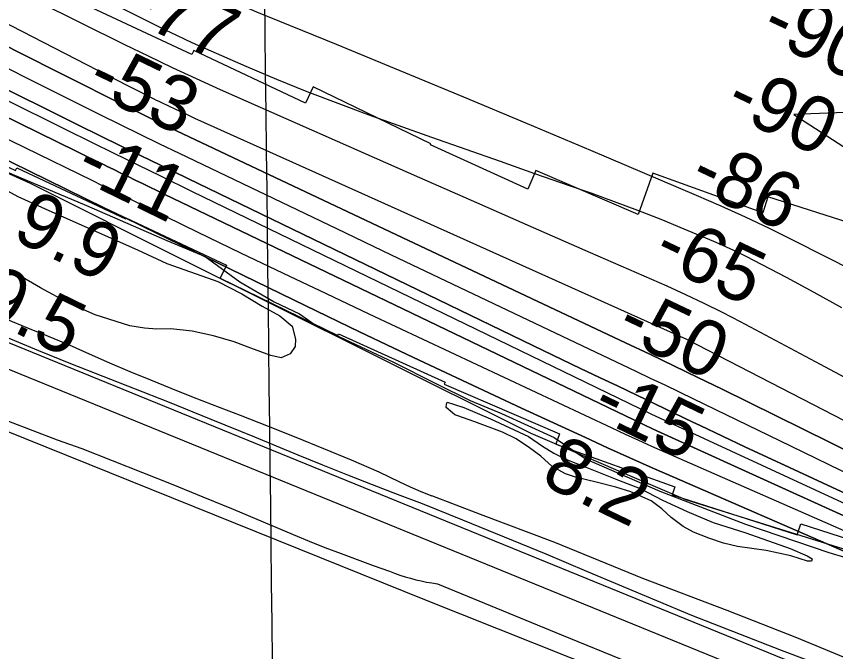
# Model space of a CAD drawing. Extents: x 3677843 to 3715951, y 511991 to 537744.
# Drawn here: x 3708157 to 3709144, y 520513 to 521279 of the extents above; entities that cross this region are included whole.
import ezdxf

# ---------------------------------------------------------------- set-up
doc = ezdxf.new("R2010")
doc.units = 0
for name, color, linetype in [('V-FLOD-BASE', 7, 'Continuous'), ('V-GRID-MAJR', 7, 'Continuous'), ('V-LEVE-TOET', 7, 'Continuous'), ('V-RIVR-EDGE', 7, 'Continuous'), ('V-RIVR-RANG', 7, 'Continuous'), ('V-ROAD-CNTR', 7, 'Continuous'), ('V-RRAP-FSHR', 7, 'Continuous'), ('V-RRAP-RVMT', 7, 'Continuous'), ('V-SITE-VEGE', 7, 'Continuous'), ('V-SURV-LINE', 7, 'Continuous'), ('V-TOPO-DPTH', 7, 'Continuous'), ('V-TOPO-MAJR', 7, 'Continuous'), ('V-TOPO-MINR', 7, 'Continuous'), ('V-TOPO-WATR', 7, 'Continuous')]:
    doc.layers.add(name, color=color, linetype=linetype)

msp = doc.modelspace()

# ---------------------------------------------------------------- linework, layer by layer
at = {"layer": 'V-FLOD-BASE'}
for points in [[(3708646.518, 520691.391), (3708616.322, 520702.756), (3708586.203, 520714.31700000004), (3708556.156, 520726.072), (3708526.19, 520738.026), (3708496.299, 520750.173), (3708444.092, 520771.841), (3708391.796, 520793.302), (3708339.414, 520814.548), (3708300.361, 520829.511), (3708261.41, 520844.733), (3708222.562, 520860.216), (3708183.818, 520875.957), (3708145.1780000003, 520891.958)], [(3709171.703, 520479.94), (3709078.974, 520514.696), (3708971.102, 520556.979), (3708844.296, 520610.09), (3708795.559, 520630.773), (3708694.779, 520671.655), (3708646.518, 520691.391)]]:
    msp.add_lwpolyline(points, dxfattribs=at)
at = {"layer": 'V-GRID-MAJR'}
msp.add_spline([(3708498.5100000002, 517708.623), (3708427.129, 523767.243), (3708355.725, 529827.795), (3708284.3200000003, 535888.36), (3708284.2970000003, 535890.278)], degree=3, dxfattribs=at)
at = {"layer": 'V-LEVE-TOET'}
for points in [[(3708144.975, 520914.093), (3708170.082, 520903.699), (3708195.235, 520893.42100000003), (3708220.436, 520883.26), (3708244.776, 520872.289), (3708269.221, 520861.552), (3708293.767, 520851.045), (3708318.412, 520840.773), (3708343.154, 520830.735), (3708367.99, 520820.936), (3708392.918, 520811.371), (3708426.5810000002, 520798.424), (3708460.154, 520785.245), (3708493.6350000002, 520771.835), (3708527.024, 520758.193), (3708560.316, 520744.32), (3708593.512, 520730.217), (3708606.062, 520723.893), (3708618.735, 520717.81700000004), (3708631.523, 520711.988), (3708644.423, 520706.411), (3708657.43, 520701.087)], [(3707922.19, 520884.841), (3707948.818, 520873.05700000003), (3707975.542, 520861.49), (3708002.359, 520850.14), (3708031.211, 520837.848), (3708060.1550000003, 520825.775), (3708089.1920000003, 520813.925), (3708118.316, 520802.299), (3708147.531, 520790.896), (3708176.832, 520779.716), (3708206.215, 520768.76300000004), (3708235.681, 520758.033), (3708272.293, 520743.777), (3708308.832, 520729.337), (3708345.296, 520714.712), (3708381.687, 520699.905), (3708418.004, 520684.918), (3708454.2460000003, 520669.744), (3708490.407, 520654.39)], [(3709160.363, 520503.762), (3709097.435, 520530.083), (3709013.69, 520562.97000000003), (3708911.972, 520601.48600000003), (3708805.988, 520644.72000000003), (3708716.097, 520678.538), (3708657.43, 520701.087)], [(3708490.407, 520654.39), (3708509.568, 520646.577), (3708528.807, 520638.961), (3708548.1240000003, 520631.543), (3708567.517, 520624.322), (3708586.983, 520617.303), (3708606.519, 520610.481), (3708612.7, 520608.007), (3708618.9560000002, 520605.724), (3708625.282, 520603.631), (3708631.67, 520601.732), (3708638.111, 520600.03), (3708644.603, 520598.52900000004), (3708651.136, 520597.224), (3708657.704, 520596.123), (3708664.301, 520595.221)], [(3708664.301, 520595.221), (3708813.815, 520533.659), (3708975.159, 520467.869), (3709127.987, 520404.422), (3709187.131, 520379.983)]]:
    msp.add_lwpolyline(points, dxfattribs=at)
at = {"layer": 'V-RIVR-EDGE'}
for points in [[(3707070.5541782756, 521627.36952876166), (3707212.6525891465, 521554.9789643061), (3707297.1927325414, 521512.1467299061), (3707333.1646086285, 521492.8473295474), (3707400.913522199, 521457.260534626), (3707430.894044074, 521442.7785622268), (3707486.0450819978, 521410.82487802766), (3707568.188386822, 521369.79955021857), (3707598.1407046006, 521343.91144153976), (3707629.9429773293, 521337.82953733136), (3707711.4889280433, 521298.00633987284), (3707740.2717728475, 521284.7279822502), (3707757.6766854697, 521282.8839650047), (3707777.4442948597, 521265.425613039), (3707796.6234566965, 521252.7713291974), (3707870.9922515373, 521223.7717581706), (3707945.9227742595, 521179.1623057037), (3708050.870929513, 521135.0789548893), (3708151.610886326, 521088.6047032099), (3708241.5672962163, 521051.1620156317), (3708338.115383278, 521008.9004156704)], [(3708338.115383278, 521008.9004156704), (3708384.2927497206, 520989.57578006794), (3708426.2396513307, 520958.85539916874), (3708467.602558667, 520934.7400552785), (3708498.1834035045, 520920.25659845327), (3708519.7579194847, 520905.1950850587), (3708611.501938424, 520862.3450375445), (3708662.465559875, 520836.4049739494), (3708703.8373737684, 520815.891567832), (3708741.6191252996, 520800.1896519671), (3708805.182106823, 520771.2168006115), (3708843.5389460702, 520745.3079099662), (3708932.2917411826, 520706.6675453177), (3709035.449318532, 520666.79090851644), (3709136.2204482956, 520632.9234390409), (3709192.609242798, 520615.9748600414)]]:
    msp.add_lwpolyline(points, dxfattribs=at)
at = {"layer": 'V-ROAD-CNTR'}
msp.add_lwpolyline([(3709136.320688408, 520381.81821016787), (3708649.288662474, 520575.955821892), (3708065.79182947, 520810.6683524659), (3708027.698905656, 520824.1903254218), (3707995.0829708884, 520839.3962950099), (3707956.4860480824, 520852.1782694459), (3707920.8921192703, 520867.41323897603), (3707885.0731909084, 520885.1332035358), (3707699.639561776, 520985.4560028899), (3707288.1013848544, 521215.53354273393), (3707073.7768135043, 521331.27531125), (3706763.727433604, 521507.01195977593)], dxfattribs=at)
at = {"layer": 'V-RRAP-FSHR'}
msp.add_lwpolyline([(3706422.965678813, 522003.3197775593), (3706610.8840149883, 521899.7606094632), (3706732.7502551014, 521836.10057740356), (3706885.795247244, 521734.6385613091), (3707147.6156634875, 521582.21820916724), (3707445.161391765, 521427.9935690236), (3707708.605872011, 521297.96604890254), (3707960.5979362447, 521173.87568078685), (3708173.3339364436, 521078.0436166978), (3708358.5345766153, 520985.2405446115), (3708587.627952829, 520870.9252805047), (3708776.781233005, 520776.637408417), (3708963.167665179, 520696.6179523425), (3709197.3871853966, 520623.8013122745), (3709492.704689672, 520498.7995841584), (3709629.3226737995, 520429.1368640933), (3709741.776305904, 520362.363872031)], dxfattribs=at)
at = {"layer": 'V-RRAP-RVMT'}
for points in [[(3708368.2270000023, 521232.72700000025), (3708247.9350000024, 521289.1480000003), (3708254.2580000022, 521302.6310000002), (3708122.3160000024, 521364.58400000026), (3708122.8870000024, 521365.75400000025), (3707993.4060000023, 521426.4900000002), (3707997.5880000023, 521435.39600000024), (3707864.5840000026, 521497.77600000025), (3707871.2490000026, 521512.0230000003), (3707739.4160000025, 521573.89500000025), (3707741.7610000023, 521578.93200000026), (3707610.9180000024, 521640.29700000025), (3707611.4420000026, 521641.36900000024), (3707484.8300000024, 521705.38300000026), (3707487.9670000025, 521711.5500000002), (3707348.7980000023, 521781.93200000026), (3707345.5670000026, 521775.5450000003), (3707229.9150000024, 521837.1320000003), (3707229.9700000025, 521837.23800000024), (3707091.3860000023, 521910.98400000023), (3707088.8920000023, 521906.26000000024), (3706957.3010000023, 521975.1580000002)], [(3706972.4200000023, 521687.5560000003), (3707102.6880000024, 521618.18800000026), (3707100.9980000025, 521615.06500000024), (3707229.7520000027, 521546.52000000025), (3707227.3760000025, 521541.67400000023), (3707366.5070000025, 521471.3810000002), (3707367.2860000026, 521472.9300000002), (3707490.1940000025, 521410.84600000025), (3707489.1520000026, 521408.59000000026), (3707620.5460000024, 521346.89500000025), (3707619.1460000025, 521343.7190000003), (3707752.1400000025, 521281.28700000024), (3707750.8930000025, 521278.5550000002), (3707880.0870000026, 521217.95500000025), (3707879.8600000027, 521217.4850000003), (3708022.0670000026, 521150.7890000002), (3708024.0100000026, 521154.86300000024), (3708155.9490000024, 521093.02100000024), (3708157.5340000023, 521096.30900000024), (3708288.2310000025, 521035.0660000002)], [(3709200.5840000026, 521017.10100000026), (3709062.7340000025, 521061.23400000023), (3709056.6370000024, 521042.29300000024), (3708924.0860000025, 521089.98800000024), (3708906.1780000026, 521040.00900000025), (3708782.9800000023, 521093.05200000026), (3708773.3060000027, 521070.52000000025), (3708655.8170000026, 521123.8820000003), (3708656.4370000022, 521125.21000000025), (3708514.6180000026, 521194.15600000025), (3708505.2060000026, 521174.35300000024), (3708370.5370000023, 521237.6050000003), (3708368.2270000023, 521232.72700000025)], [(3708288.2310000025, 521035.0660000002), (3708288.7310000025, 521036.0990000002), (3708410.0300000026, 520979.11900000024), (3708402.3970000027, 520963.32300000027), (3708544.2160000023, 520894.37700000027), (3708545.1930000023, 520896.35300000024), (3708673.4720000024, 520837.99400000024), (3708672.5340000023, 520835.69800000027), (3708811.5140000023, 520776.03000000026), (3708806.9460000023, 520763.29700000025), (3708950.4100000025, 520711.83100000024), (3708947.3360000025, 520702.37200000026), (3709097.7960000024, 520653.98900000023), (3709102.2330000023, 520667.5120000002), (3709173.4410000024, 520644.67400000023)]]:
    msp.add_lwpolyline(points, dxfattribs=at)
at = {"layer": 'V-SITE-VEGE'}
msp.add_lwpolyline([(3708120.022, 521082.717), (3708158.504, 521061.83), (3708199.704, 521043.516), (3708303.032, 520997.72500000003), (3708338.315, 520980.895), (3708366.841, 520971.193), (3708399.611, 520959.395), (3708428.656, 520944.385), (3708453.074, 520929.5), (3708474.271, 520918.015), (3708489.162, 520905.7), (3708493.363, 520889.705), (3708492.801, 520881.11600000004), (3708486.9420000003, 520872.34), (3708475.887, 520867.343), (3708463.396, 520870.327), (3708439.478, 520879.242), (3708419.168, 520886.73600000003), (3708394.5470000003, 520894.014), (3708368.56, 520899.677), (3708343.1520000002, 520902.346), (3708325.941, 520902.145), (3708311.08, 520903.208), (3708293.617, 520905.993), (3708251.946, 520919.025), (3708219.899, 520933.121), (3708185.9820000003, 520951.569), (3708158.949, 520967.517), (3708124.3540000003, 520985.322)], dxfattribs=at)
msp.add_lwpolyline([(3708687.8140000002, 520798.021), (3708685.434, 520798.608), (3708682.4590000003, 520800.982), (3708674.711, 520807.505), (3708675.295, 520811.668), (3708675.882, 520814.048), (3708683.622, 520811.689), (3708696.117, 520807.554), (3708728.2600000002, 520793.95300000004), (3708774.1, 520772.656), (3708790.779, 520760.802), (3708804.4760000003, 520752.51), (3708821.741, 520744.226), (3708844.359, 520735.36), (3708882.4560000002, 520719.99), (3708908.644, 520709.944), (3708935.438, 520695.735), (3708965.203, 520682.13), (3708996.753, 520669.124), (3709036.029, 520656.729), (3709089.595, 520637.826), (3709109.833, 520628.956), (3709115.789, 520625.403), (3709115.201, 520622.427), (3709110.443, 520622.417), (3709090.2090000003, 520628.909), (3709060.464, 520635.379), (3709025.961, 520640.054), (3709009.299, 520644.177), (3708991.444, 520650.081), (3708972.994, 520657.17100000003), (3708960.489, 520664.278), (3708946.1920000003, 520674.94800000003), (3708934.8680000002, 520685.624), (3708921.761, 520695.109), (3708897.355, 520705.754), (3708879.503, 520711.658), (3708855.703, 520717.549), (3708830.711, 520723.43200000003), (3708818.808, 520727.569), (3708802.731, 520736.45), (3708789.024, 520748.905), (3708775.323, 520758.982), (3708759.242, 520769.648), (3708742.571, 520777.934), (3708709.24, 520790.341)], close=True, dxfattribs=at)
at = {"layer": 'V-SURV-LINE'}
for points in [[(3707956.8409276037, 520963.3864265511), (3709619.9886313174, 520285.03355480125)], [(3709608.65303744, 520257.2575877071), (3707945.5056983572, 520935.6103107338)]]:
    msp.add_lwpolyline(points, dxfattribs=at)
at = {"layer": 'V-TOPO-DPTH'}
for points in [[(3709162.27589997, 520673.3196605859), (3709079.8210021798, 520710.85432236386), (3708928.9129346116, 520779.57832540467), (3708921.928011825, 520782.7854160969), (3708914.956529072, 520786.02122992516), (3708908.0052063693, 520789.3001284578), (3708901.0673237, 520792.6077501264), (3708334.9403373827, 521064.6609559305), (3708326.241788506, 521068.85306296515), (3708317.5495375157, 521073.05815110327), (3708308.8667333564, 521077.28271089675), (3708300.190227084, 521081.5202517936), (3708291.5173863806, 521085.76536413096), (3708282.843135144, 521090.0075904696), (3708274.166768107, 521094.24548781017), (3708265.4889905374, 521098.4804991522), (3708265.0856432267, 521098.67721994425), (3708256.207174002, 521103.01259314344), (3708247.331424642, 521107.35352094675), (3708238.4597550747, 521111.7027806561), (3708229.5908053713, 521116.05759496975), (3707679.016373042, 521386.720446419)], [(3707679.016373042, 521386.720446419), (3708229.5908053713, 521116.05759496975), (3708238.4597550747, 521111.7027806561), (3708247.331424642, 521107.35352094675), (3708256.207174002, 521103.01259314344), (3708265.0856432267, 521098.67721994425), (3708265.4889905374, 521098.4804991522), (3708274.166768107, 521094.24548781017), (3708282.843135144, 521090.0075904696), (3708291.5173863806, 521085.76536413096), (3708300.190227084, 521081.5202517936), (3708308.8667333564, 521077.28271089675), (3708317.5495375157, 521073.05815110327), (3708326.241788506, 521068.85306296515), (3708334.9403373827, 521064.6609559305), (3708901.0673237, 520792.6077501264), (3708908.0052063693, 520789.3001284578), (3708914.956529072, 520786.02122992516), (3708921.928011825, 520782.7854160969), (3708928.9129346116, 520779.57832540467), (3709079.8210021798, 520710.85432236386), (3709162.27589997, 520673.3196605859)], [(3707801.3360290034, 521362.3520850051), (3708227.887792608, 521149.8731936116), (3708261.7385763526, 521133.0881091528), (3708295.629863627, 521116.38559068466), (3708329.5819061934, 521099.80692120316), (3708363.5744522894, 521083.31081771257), (3708791.8837476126, 520876.423524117), (3708814.4037683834, 520865.5594889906), (3708836.931005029, 520854.7104562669), (3708859.4690654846, 520843.8839271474), (3708882.0143418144, 520833.0724004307), (3708904.56760028, 520822.2775030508), (3708927.124285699, 520811.48977567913), (3708949.6861115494, 520800.71280331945), (3708972.251364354, 520789.94300096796), (3708980.8800340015, 520785.82728870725), (3709007.7814967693, 520773.04601490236), (3709034.708698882, 520760.3194161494), (3709061.6745100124, 520747.6748299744), (3709088.666060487, 520735.0849188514), (3709552.964732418, 520519.3775910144)], [(3709552.964732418, 520519.3775910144), (3709088.666060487, 520735.0849188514), (3709061.6745100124, 520747.6748299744), (3709034.708698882, 520760.3194161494), (3709007.7814967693, 520773.04601490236), (3708980.8800340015, 520785.82728870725), (3708972.251364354, 520789.94300096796), (3708949.6861115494, 520800.71280331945), (3708927.124285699, 520811.48977567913), (3708904.56760028, 520822.2775030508), (3708882.0143418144, 520833.0724004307), (3708859.4690654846, 520843.8839271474), (3708836.931005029, 520854.7104562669), (3708814.4037683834, 520865.5594889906), (3708791.8837476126, 520876.423524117), (3708363.5744522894, 521083.31081771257), (3708329.5819061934, 521099.80692120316), (3708295.629863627, 521116.38559068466), (3708261.7385763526, 521133.0881091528), (3708227.887792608, 521149.8731936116), (3707801.3360290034, 521362.3520850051)], [(3708060.525134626, 521259.2066675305), (3708258.40218356, 521160.3280699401), (3708281.9881392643, 521148.6152015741), (3708305.612350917, 521136.98049995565), (3708329.293946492, 521125.46304845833), (3708353.013798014, 521114.02376370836), (3708542.5884323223, 521023.1767768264), (3708608.471236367, 520991.6501015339), (3708674.377510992, 520960.17263884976), (3708740.3189914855, 520928.76899507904), (3708806.2839425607, 520897.4145639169), (3708903.248324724, 520851.3920330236), (3708920.7380763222, 520843.06366132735), (3708938.213679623, 520834.70580267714), (3708955.668060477, 520826.3037135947), (3708973.108293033, 520817.872137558), (3709089.923317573, 520761.2146703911), (3709165.8338479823, 520724.58620969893)], [(3708060.525134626, 521259.2066675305), (3708258.40218356, 521160.3280699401), (3708281.9881392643, 521148.6152015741), (3708305.612350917, 521136.98049995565), (3708329.293946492, 521125.46304845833), (3708353.013798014, 521114.02376370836), (3708542.5884323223, 521023.1767768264), (3708608.471236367, 520991.6501015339), (3708674.377510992, 520960.17263884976), (3708740.3189914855, 520928.76899507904), (3708806.2839425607, 520897.4145639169), (3708903.248324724, 520851.3920330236), (3708920.7380763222, 520843.06366132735), (3708938.213679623, 520834.70580267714), (3708955.668060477, 520826.3037135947), (3708973.108293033, 520817.872137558), (3709089.923317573, 520761.2146703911), (3709165.8338479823, 520724.58620969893)], [(3709331.358462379, 520669.99294354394), (3709007.3102483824, 520829.5600831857), (3708978.3085923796, 520843.7452753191), (3708949.257258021, 520857.8272819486), (3708920.1314061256, 520871.75451032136), (3708890.9558758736, 520885.57855319), (3708621.8033006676, 521012.23354589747), (3708570.7024583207, 521036.3184429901), (3708519.6214267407, 521060.4452165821), (3708468.5701113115, 521084.6348049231), (3708417.5386066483, 521108.86626976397), (3708342.388933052, 521144.6065047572), (3708328.9674104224, 521151.040802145), (3708315.572934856, 521157.53048466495), (3708302.2190298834, 521164.10324488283), (3708288.8921719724, 521170.73139023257), (3708212.042537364, 521209.2509371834), (3708160.3509627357, 521235.25883504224), (3708108.7124716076, 521261.37131262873)], [(3709331.358462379, 520669.99294354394), (3709007.3102483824, 520829.5600831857), (3708978.3085923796, 520843.7452753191), (3708949.257258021, 520857.8272819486), (3708920.1314061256, 520871.75451032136), (3708890.9558758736, 520885.57855319), (3708621.8033006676, 521012.23354589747), (3708570.7024583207, 521036.3184429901), (3708519.6214267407, 521060.4452165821), (3708468.5701113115, 521084.6348049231), (3708417.5386066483, 521108.86626976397), (3708342.388933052, 521144.6065047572), (3708328.9674104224, 521151.040802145), (3708315.572934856, 521157.53048466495), (3708302.2190298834, 521164.10324488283), (3708288.8921719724, 521170.73139023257), (3708212.042537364, 521209.2509371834), (3708160.3509627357, 521235.25883504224), (3708108.7124716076, 521261.37131262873)], [(3709324.875196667, 520560.23136585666), (3708950.2068971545, 520723.1064205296), (3708923.209709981, 520734.9529961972), (3708896.267760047, 520746.92275968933), (3708869.4086659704, 520759.0773049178), (3708842.604809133, 520771.3550379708), (3708765.5951349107, 520806.9504674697), (3708700.417300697, 520837.3069735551), (3708635.358693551, 520867.91500310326), (3708570.478927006, 520898.9003178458), (3708505.718387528, 520930.1371560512), (3708308.5142030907, 521025.9641645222), (3708285.570048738, 521037.1264608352), (3708262.6327783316, 521048.30286848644), (3708239.705833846, 521059.50044314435), (3708216.7857733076, 521070.7121291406), (3707996.966949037, 521178.36550547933)]]:
    msp.add_lwpolyline(points, dxfattribs=at)
at = {"layer": 'V-TOPO-MAJR'}
msp.add_lwpolyline([(3707719.6124833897, 521489.864228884), (3708254.6713407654, 521213.90686542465), (3708266.4428465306, 521207.858856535), (3708278.2268066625, 521201.8353061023), (3708290.0294483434, 521195.84844335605), (3708301.844544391, 521189.8860390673), (3708319.355282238, 521181.0835162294), (3708322.429914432, 521179.5521346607), (3708325.5119644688, 521178.0359738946), (3708328.6051412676, 521176.5426443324), (3708331.7057359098, 521175.064535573), (3708348.5854676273, 521167.0941242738), (3708360.1469340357, 521161.67576296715), (3708371.728987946, 521156.3021129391), (3708383.3419231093, 521150.99552983), (3708394.9754457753, 521145.73365799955), (3708964.65, 520890.05), (3709585.078848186, 520569.82992682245)], dxfattribs=at)
at = {"layer": 'V-TOPO-MINR'}
for points in [[(3707060.918253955, 521722.8195308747), (3707073.5905583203, 521716.3405323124), (3707669.73, 521414.63), (3708212.620164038, 521144.6259699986), (3708251.605803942, 521125.3090078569), (3708290.6295350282, 521106.06959793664), (3708329.7104028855, 521086.9465163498), (3708368.8293619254, 521067.9009869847), (3708921.5500000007, 520799.82), (3709580.0248635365, 520495.37784435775)], [(3708099.548056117, 521456.58672382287), (3708333.107163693, 521336.5579001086), (3708360.990880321, 521322.6840680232), (3708389.1005101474, 521309.3011087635), (3708417.5490097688, 521296.65445874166), (3708446.223422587, 521284.498681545), (3708542.254827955, 521245.2557890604), (3708619.0513099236, 521213.69519333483), (3708695.763349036, 521181.93179843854), (3708772.3487238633, 521149.86420478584), (3708848.8496558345, 521117.59381196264), (3708976.2175329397, 521063.56824283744), (3709005.7317060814, 521050.695605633), (3709035.0630829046, 521037.42945087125), (3709064.120265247, 521023.57301977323), (3709092.9946512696, 521009.32307111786), (3709352.095969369, 520878.17845965)], [(3707971.1028637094, 521402.2028859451), (3708287.0886661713, 521245.1353180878), (3708315.7643992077, 521231.120386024), (3708344.561367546, 521217.3636726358), (3708373.5401888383, 521203.9942872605), (3708402.6402454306, 521190.8831205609), (3708574.2315137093, 521114.95166046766), (3708642.7548648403, 521084.6859895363), (3708711.3061141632, 521054.48375955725), (3708779.8992107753, 521024.3766910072), (3708848.5202055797, 520994.3330634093), (3708940.8275266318, 520953.99539847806), (3708963.1883350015, 520943.9054333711), (3708985.3794328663, 520933.4655921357), (3709007.3159649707, 520922.500936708), (3709029.082786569, 520911.1864051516), (3709125.4406451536, 520859.6339780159), (3709195.3634396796, 520822.4803310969)], [(3707679.016373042, 521386.720446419), (3708229.5908053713, 521116.05759496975), (3708238.4597550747, 521111.7027806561), (3708247.331424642, 521107.35352094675), (3708256.207174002, 521103.01259314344), (3708265.0856432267, 521098.67721994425), (3708265.4889905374, 521098.4804991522), (3708274.166768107, 521094.24548781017), (3708282.843135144, 521090.0075904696), (3708291.5173863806, 521085.76536413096), (3708300.190227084, 521081.5202517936), (3708308.8667333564, 521077.28271089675), (3708317.5495375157, 521073.05815110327), (3708326.241788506, 521068.85306296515), (3708334.9403373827, 521064.6609559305), (3708901.0673237, 520792.6077501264), (3708908.0052063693, 520789.3001284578), (3708914.956529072, 520786.02122992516), (3708921.928011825, 520782.7854160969), (3708928.9129346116, 520779.57832540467), (3709079.8210021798, 520710.85432236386), (3709162.27589997, 520673.3196605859)], [(3707801.3360290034, 521362.3520850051), (3708227.887792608, 521149.8731936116), (3708261.7385763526, 521133.0881091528), (3708295.629863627, 521116.38559068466), (3708329.5819061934, 521099.80692120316), (3708363.5744522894, 521083.31081771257), (3708791.8837476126, 520876.423524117), (3708814.4037683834, 520865.5594889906), (3708836.931005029, 520854.7104562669), (3708859.4690654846, 520843.8839271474), (3708882.0143418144, 520833.0724004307), (3708904.56760028, 520822.2775030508), (3708927.124285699, 520811.48977567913), (3708949.6861115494, 520800.71280331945), (3708972.251364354, 520789.94300096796), (3708980.8800340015, 520785.82728870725), (3709007.7814967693, 520773.04601490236), (3709034.708698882, 520760.3194161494), (3709061.6745100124, 520747.6748299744), (3709088.666060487, 520735.0849188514), (3709552.964732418, 520519.3775910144)], [(3708267.875336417, 521296.7553353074), (3708337.105734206, 521262.2411066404), (3708348.9136004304, 521256.46914294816), (3708360.7793336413, 521250.8212411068), (3708372.7318673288, 521245.35943204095), (3708384.7422680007, 521240.0216848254), (3708433.568990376, 521218.777061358), (3708470.1873408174, 521203.293117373), (3708507.0070432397, 521188.3193551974), (3708544.128773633, 521174.11086573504), (3708581.451856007, 521160.41255808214), (3708657.2229315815, 521133.48969572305), (3708698.63162924, 521118.820649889), (3708740.0587661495, 521104.20402389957), (3708781.5135619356, 521089.6660276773), (3708822.9867969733, 521075.1804512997), (3708849.0918397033, 521066.0903826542), (3708877.425370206, 521055.92582949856), (3708905.624326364, 521045.4104594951), (3708933.6214210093, 521034.3688642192), (3708961.4839413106, 521022.9764520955), (3708997.2083816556, 521007.9774564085), (3709007.0536351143, 521003.7055733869), (3709016.826937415, 520999.27970186), (3709026.4923129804, 520994.62284757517), (3709036.085737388, 520989.8120047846), (3709084.6640596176, 520964.72440747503), (3709118.1626720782, 520946.6954238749), (3709151.222543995, 520927.9235025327)], [(3708060.525134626, 521259.2066675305), (3708258.40218356, 521160.3280699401), (3708281.9881392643, 521148.6152015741), (3708305.612350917, 521136.98049995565), (3708329.293946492, 521125.46304845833), (3708353.013798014, 521114.02376370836), (3708542.5884323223, 521023.1767768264), (3708608.471236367, 520991.6501015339), (3708674.377510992, 520960.17263884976), (3708740.3189914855, 520928.76899507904), (3708806.2839425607, 520897.4145639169), (3708903.248324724, 520851.3920330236), (3708920.7380763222, 520843.06366132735), (3708938.213679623, 520834.70580267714), (3708955.668060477, 520826.3037135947), (3708973.108293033, 520817.872137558), (3709089.923317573, 520761.2146703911), (3709165.8338479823, 520724.58620969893)], [(3708108.7124716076, 521261.37131262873), (3708160.3509627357, 521235.25883504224), (3708212.042537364, 521209.2509371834), (3708288.8921719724, 521170.73139023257), (3708302.2190298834, 521164.10324488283), (3708315.572934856, 521157.53048466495), (3708328.9674104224, 521151.040802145), (3708342.388933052, 521144.6065047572), (3708417.5386066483, 521108.86626976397), (3708468.5701113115, 521084.6348049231), (3708519.6214267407, 521060.4452165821), (3708570.7024583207, 521036.3184429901), (3708621.8033006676, 521012.23354589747), (3708890.9558758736, 520885.57855319), (3708920.1314061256, 520871.75451032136), (3708949.257258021, 520857.8272819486), (3708978.3085923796, 520843.7452753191), (3709007.3102483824, 520829.5600831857), (3709331.358462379, 520669.99294354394)], [(3709196.7327100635, 521164.49928192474), (3709093.96, 521160.75), (3709312.1926373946, 521019.6414612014)], [(3708114.1273982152, 521146.7180280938), (3708166.9804807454, 521120.8289786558), (3708247.723954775, 521081.3644157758), (3708260.2283755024, 521075.25453023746), (3708272.7337603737, 521069.1466192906), (3708285.2405914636, 521063.0416702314), (3708297.7483866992, 521056.9386957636), (3708375.485323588, 521019.0196230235), (3708426.9186010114, 520994.07625596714), (3708478.426928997, 520969.2897651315), (3708530.0478328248, 520944.73858862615), (3708581.7437872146, 520920.3442883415), (3708874.5107821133, 520783.0092183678), (3708890.4713550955, 520775.5965062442), (3708906.4689723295, 520768.2654536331), (3708922.522155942, 520761.056890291), (3708938.6123838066, 520753.9299864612), (3709415.168895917, 520545.0220040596)]]:
    msp.add_lwpolyline(points, dxfattribs=at)
at = {"layer": 'V-TOPO-WATR'}
msp.add_lwpolyline([(3707996.966949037, 521178.36550547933), (3708216.7857733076, 521070.7121291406), (3708239.705833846, 521059.50044314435), (3708262.6327783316, 521048.30286848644), (3708285.570048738, 521037.1264608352), (3708308.5142030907, 521025.9641645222), (3708505.718387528, 520930.1371560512), (3708570.478927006, 520898.9003178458), (3708635.358693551, 520867.91500310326), (3708700.417300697, 520837.3069735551), (3708765.5951349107, 520806.9504674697), (3708842.604809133, 520771.3550379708), (3708869.4086659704, 520759.0773049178), (3708896.267760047, 520746.92275968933), (3708923.209709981, 520734.9529961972), (3708950.2068971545, 520723.1064205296), (3709324.875196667, 520560.23136585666)], dxfattribs=at)

# ---------------------------------------------------------------- texts
at = {"layer": 'V-RIVR-RANG'}
for s, rotation, p in [('-77', 334.2833611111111, (3708286.506575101, 521278.2085030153)), ('-90', 334.6083888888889, (3709051.210727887, 521254.6559895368)), ('-53', 334.2833611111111, (3708238.614831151, 521190.2807723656)), ('-90', 334.6083888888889, (3709008.107727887, 521164.4219895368)), ('-11', 333.99832571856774, (3708224.666309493, 521086.28575888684)), ('-86', 334.6083888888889, (3708964.7654299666, 521074.3020989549)), ('9.9', 333.99832571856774, (3708149.51965755, 521011.677913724)), ('-65', 334.6083888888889, (3708921.1848341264, 520984.2943177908)), ('9.5', 333.99832571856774, (3708106.1427376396, 520921.57527346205)), ('-50', 334.6083888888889, (3708876.8903445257, 520894.62686488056)), ('-15', 334.3283257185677, (3708847.3610550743, 520798.3082312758)), ('-15', 334.3283257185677, (3708847.3610550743, 520798.3082312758)), ('8.2', 334.3283257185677, (3708786.9028749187, 520716.41715065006)), ('8.2', 334.3283257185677, (3708786.9028749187, 520716.41715065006))]:
    msp.add_text(s, height=66.99999999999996, rotation=rotation, dxfattribs=at).set_placement(p)

doc.saveas('drawing.dxf')
